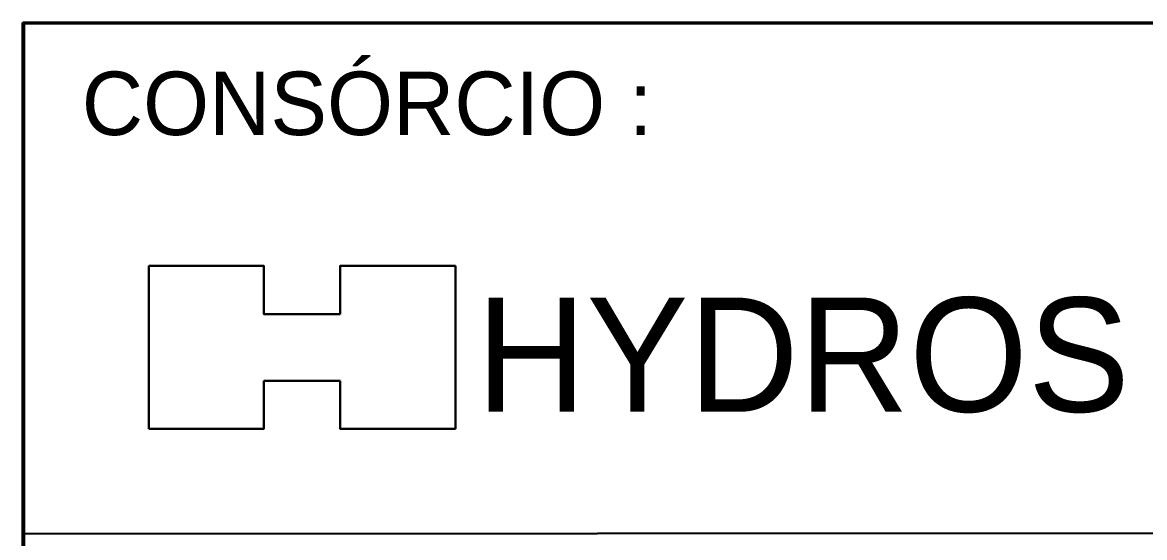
# Model space of a CAD drawing. Extents: x 553962 to 842807, y 8883888 to 9032388.
# Drawn here: x 796547 to 805385, y 8897334 to 8901393 of the extents above; entities that cross this region are included whole.
import ezdxf
from ezdxf.enums import TextEntityAlignment as Align

# ---------------------------------------------------------------- set-up
doc = ezdxf.new("R2010")
doc.units = 0
doc.header["$LTSCALE"] = 160
doc.layers.add('1', color=7, linetype='Continuous', lineweight=13)

msp = doc.modelspace()

# ---------------------------------------------------------------- linework, layer by layer
at = {"layer": '1', "lineweight": 40}
for p, q in [((796549.8, 8901392.8), (796547.3, 8886392.8)), ((796549.8, 8901392.8), (840297.3, 8901390.3)), ((797542.3, 8899475.3), (797542.3, 8898190.3)), ((799957.3, 8899475.3), (799957.3, 8898190.3)), ((798447.3, 8898567.8), (799049.8, 8898567.8)), ((796552.3, 8897362.8), (840302.3, 8897390.3))]:
    msp.add_line(p, q, dxfattribs=at)
at = {"layer": '1', "lineweight": 53}
for p, q in [((796547.3, 8886392.8), (796549.8, 8901392.8)), ((796557.3, 8901387.8), (840307.3, 8901387.8)), ((796557.3, 8886387.8), (796557.3, 8901387.8))]:
    msp.add_line(p, q, dxfattribs=at)
at = {"layer": '1', "lineweight": 40}
for points in [[(797542.3, 8899475.3), (798447.3, 8899475.3), (798447.3, 8899095.3), (799049.8, 8899095.3)], [(799957.3, 8899475.3), (799049.8, 8899475.3), (799049.8, 8899095.3)], [(797542.3, 8898190.3), (798447.3, 8898190.3), (798447.3, 8898567.8)], [(799957.3, 8898190.3), (799049.8, 8898190.3), (799049.8, 8898567.8)]]:
    msp.add_lwpolyline(points, dxfattribs=at)

# ---------------------------------------------------------------- texts
at = {"layer": '1'}
msp.add_text('CONSÓRCIO :', height=499.9, dxfattribs=at).set_placement((797014.8, 8900505.3))
msp.add_text('HYDROS', height=900, dxfattribs=at).set_placement((802695.1, 8898325.3), align=Align.CENTER)

doc.saveas('drawing.dxf')
